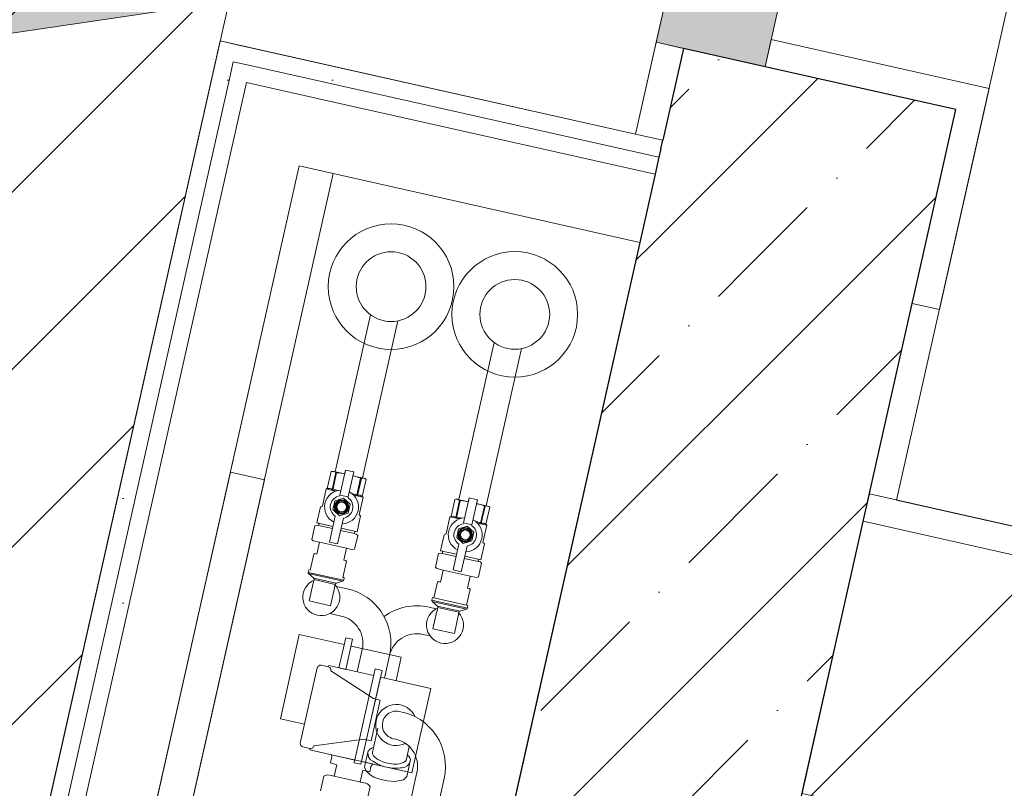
# Model space of a CAD drawing. Header units: millimetres. Extents: x -7145539 to 8272368, y 6117771 to 6337028.
# Tile 402 of 482: x -6837689 to -6836984, y 6136470 to 6137021. Entities that reach past the tile are written whole.
import ezdxf

# ---------------------------------------------------------------- set-up
doc = ezdxf.new("R2010")
doc.units = ezdxf.units.MM
doc.header["$MEASUREMENT"] = 0
for name, color, linetype in [('S - квартира_помещение.АР', 7, 'Continuous'), ('S - МОП.АР', 7, 'Continuous'), ('АР-Стены_внутренние_пилоны.АР', 7, 'Continuous'), ('АР-Стены_Перегородки_шахты_.АР', 7, 'Continuous')]:
    doc.layers.add(name, color=color, linetype=linetype)
for name, color, linetype, lineweight in [('АР-Стены_внутренние_пилоны.АР_Ном._пера__1', 7, 'Continuous', 15), ('АР-Стены_Перегородки_шахты_.АР_Ном._пера__1', 7, 'Continuous', 15), ('Двери Archicad_Ном._пера__120', 7, 'Continuous', 0), ('ИОС-Шахты и отверстия.АР_Ном._пера__1', 7, 'Continuous', 0), ('МГН.АР_Ном._пера__120', 7, 'Continuous', 0)]:
    doc.layers.add(name, color=color, linetype=linetype, lineweight=lineweight)
pattern_1 = [(0, (-6566190.34, 6562677.795), (0, 75), [0, -75])]
pattern_2 = [(45, (-6566190.34, 6562677.8), (-84.852814, 84.852814), []), (45, (-6566232.77, 6562720.22), (-84.852814, 84.852814), [90, -30, 0, -30])]
pattern_3 = [(45, (-6566190.34, 6563027.8), (-111.369318, 111.369318), [0, -105, 0, -157.5]), (110, (-6565840.34, 6563027.8), (148.001588, 53.868173), [0, -77, 0, -133])]

# ---------------------------------------------------------------- blocks, each defined once
blk = doc.blocks.new('Стена_86_6', base_point=(-7146937.07, 6136946.22))
at = {"layer": 'АР-Стены_Перегородки_шахты_.АР', "linetype": 'Continuous', "lineweight": 0, "true_color": 0x000000}
h = blk.add_hatch(dxfattribs=at)
h.set_pattern_fill('ШТУКАТУРКА__ГИПС_03_0006', color=18, style=0, pattern_type=2)
h.set_pattern_definition(pattern_1)
h.paths.add_polyline_path([(-7146974.89, 6137005.96), (-7146977.63, 6136993.76), (-7146965.44, 6136991.02)])
h = blk.add_hatch(dxfattribs=at)
h.set_pattern_fill('ШТУКАТУРКА__ГИПС_03_0006', color=18, style=0, pattern_type=2)
h.set_pattern_definition(pattern_1)
h.paths.add_polyline_path([(-7146962.7, 6137003.22), (-7146974.89, 6137005.96), (-7146965.44, 6136991.02)])
h = blk.add_hatch(dxfattribs=at)
h.set_pattern_fill('ШТУКАТУРКА__ГИПС_03_0006', color=18, style=0, pattern_type=2)
h.set_pattern_definition(pattern_1)
h.paths.add_polyline_path([(-7147154.43, 6136149.49), (-7146965.44, 6136991.02), (-7146977.63, 6136993.76), (-7147162.25, 6136171.75), (-7147159.98, 6136150.74)])
h = blk.add_hatch(dxfattribs=at)
h.set_pattern_fill('ШТУКАТУРКА__ГИПС_03_0006', color=18, style=0, pattern_type=2)
h.set_pattern_definition(pattern_1)
h.paths.add_polyline_path([(-7146968.18, 6136978.83), (-7146955.98, 6136976.09), (-7146965.44, 6136991.02)])
h = blk.add_hatch(dxfattribs=at)
h.set_pattern_fill('ШТУКАТУРКА__ГИПС_03_0006', color=18, style=0, pattern_type=2)
h.set_pattern_definition(pattern_1)
h.paths.add_polyline_path([(-7146953.24, 6136988.28), (-7146965.44, 6136991.02), (-7146955.98, 6136976.09)])
h = blk.add_hatch(dxfattribs=at)
h.set_pattern_fill('ШТУКАТУРКА__ГИПС_03_0006', color=18, style=0, pattern_type=2)
h.set_pattern_definition(pattern_1)
h.paths.add_polyline_path([(-7147154.43, 6136149.49), (-7147142.24, 6136146.75), (-7146955.98, 6136976.09), (-7146968.18, 6136978.83)])
h = blk.add_hatch(dxfattribs=at)
h.set_pattern_fill('ШТУКАТУРКА__ГИПС_03_0006', color=18, style=0, pattern_type=2)
h.set_pattern_definition(pattern_1)
h.paths.add_polyline_path([(-7147162.25, 6136171.75), (-7147166.63, 6136152.23), (-7147159.98, 6136150.74)])
at = {"layer": 'АР-Стены_внутренние_пилоны.АР_Ном._пера__1', "color": 7, "linetype": 'Continuous', "lineweight": 0}
blk.add_line((-7147166.63, 6136152.23), (-7147162.25, 6136171.75), dxfattribs=at)
at = {"layer": 'АР-Стены_внутренние_пилоны.АР_Ном._пера__1', "color": 7, "linetype": 'Continuous', "lineweight": 30}
blk.add_line((-7147166.63, 6136152.23), (-7147159.98, 6136150.74), dxfattribs=at)
at = {"layer": 'АР-Стены_Перегородки_шахты_.АР_Ном._пера__1', "color": 7, "linetype": 'Continuous', "lineweight": 0}
for p, q in [((-7146965.44, 6136991.02), (-7146968.18, 6136978.83)), ((-7146968.18, 6136978.83), (-7147154.43, 6136149.49)), ((-7146955.98, 6136976.09), (-7146966.94, 6136927.3)), ((-7146907.19, 6136965.13), (-7146955.98, 6136976.09)), ((-7146966.94, 6136927.3), (-7147142.24, 6136146.75))]:
    blk.add_line(p, q, dxfattribs=at)
at = {"layer": 'АР-Стены_Перегородки_шахты_.АР_Ном._пера__1', "color": 7, "linetype": 'Continuous', "lineweight": 30}
for p, q in [((-7147154.43, 6136149.49), (-7147159.98, 6136150.74)), ((-7147142.24, 6136146.75), (-7147154.43, 6136149.49)), ((-7147093.45, 6136135.8), (-7147142.24, 6136146.75))]:
    blk.add_line(p, q, dxfattribs=at)
at = {"layer": 'АР-Стены_Перегородки_шахты_.АР_Ном._пера__1', "color": 7, "linetype": 'Continuous', "lineweight": 0, "flags": 128}
for points in [[(-7146974.89, 6137005.96), (-7147162.25, 6136171.75)], [(-7146974.89, 6137005.96), (-7146962.7, 6137003.22)], [(-7147093.45, 6136135.8), (-7146918.15, 6136916.34)]]:
    blk.add_lwpolyline(points, dxfattribs=at)
blk = doc.blocks.new('Стена_114_6', base_point=(-7146571.17, 6136864.04))
at = {"layer": 'АР-Стены_внутренние_пилоны.АР', "linetype": 'Continuous', "lineweight": 0, "true_color": 0x000000}
h = blk.add_hatch(dxfattribs=at)
h.set_pattern_fill('ЖЕЛЕЗОБЕТОН__PROJECT__0006', color=18, style=0, pattern_type=2)
h.set_pattern_definition(pattern_2)
h.paths.add_polyline_path([(-7146660.52, 6136922.54), (-7146641.02, 6136918.16), (-7146659.16, 6136928.64)])
h = blk.add_hatch(dxfattribs=at)
h.set_pattern_fill('ЖЕЛЕЗОБЕТОН__PROJECT__0006', color=18, style=0, pattern_type=2)
h.set_pattern_definition(pattern_2)
h.paths.add_polyline_path([(-7146663.26, 6136910.34), (-7146604.73, 6136897.2), (-7146641.02, 6136918.16), (-7146660.52, 6136922.54)])
h = blk.add_hatch(dxfattribs=at)
h.set_pattern_fill('ЖЕЛЕЗОБЕТОН__PROJECT__0006', color=18, style=0, pattern_type=2)
h.set_pattern_definition(pattern_2)
h.paths.add_polyline_path([(-7146674.22, 6136861.56), (-7146479.08, 6136817.73), (-7146477.71, 6136823.83), (-7146604.73, 6136897.2), (-7146663.26, 6136910.34)])
h = blk.add_hatch(dxfattribs=at)
h.set_pattern_fill('ЖЕЛЕЗОБЕТОН__PROJECT__0006', color=18, style=0, pattern_type=2)
h.set_pattern_definition(pattern_2)
h.paths.add_polyline_path([(-7146654.39, 6136037.19), (-7146479.08, 6136817.73), (-7146674.22, 6136861.56), (-7146849.53, 6136081.01)])
at = {"layer": 'АР-Стены_внутренние_пилоны.АР_Ном._пера__1', "color": 7, "linetype": 'Continuous', "lineweight": 30, "flags": 128}
for points in [[(-7146674.22, 6136861.56), (-7146849.53, 6136081.01)], [(-7146654.39, 6136037.19), (-7146479.08, 6136817.73)]]:
    blk.add_lwpolyline(points, dxfattribs=at)
at = {"layer": 'АР-Стены_Перегородки_шахты_.АР_Ном._пера__1', "color": 7, "linetype": 'Continuous', "lineweight": 30}
for p, q in [((-7146659.16, 6136928.64), (-7146660.52, 6136922.54)), ((-7146660.52, 6136922.54), (-7146663.26, 6136910.34)), ((-7146663.26, 6136910.34), (-7146674.22, 6136861.56)), ((-7146479.08, 6136817.73), (-7146477.71, 6136823.83))]:
    blk.add_line(p, q, dxfattribs=at)
blk = doc.blocks.new('Стена_115_6', base_point=(-7146937.07, 6136946.22))
at = {"layer": 'АР-Стены_Перегородки_шахты_.АР', "linetype": 'Continuous', "lineweight": 0, "true_color": 0x000000}
h = blk.add_hatch(dxfattribs=at)
h.set_pattern_fill('ШТУКАТУРКА__ГИПС_03_0006', color=18, style=0, pattern_type=2)
h.set_pattern_definition(pattern_1)
h.paths.add_polyline_path([(-7146965.44, 6136991.02), (-7146660.53, 6136922.54), (-7146659.16, 6136928.64), (-7146677.3, 6136939.12), (-7146962.7, 6137003.22)])
h = blk.add_hatch(dxfattribs=at)
h.set_pattern_fill('ШТУКАТУРКА__ГИПС_03_0006', color=18, style=0, pattern_type=2)
h.set_pattern_definition(pattern_1)
h.paths.add_polyline_path([(-7146955.98, 6136976.09), (-7146663.27, 6136910.35), (-7146660.53, 6136922.54), (-7146953.24, 6136988.28)])
h = blk.add_hatch(dxfattribs=at)
h.set_pattern_fill('ШТУКАТУРКА__ГИПС_03_0006', color=18, style=0, pattern_type=2)
h.set_pattern_definition(pattern_1)
h.paths.add_polyline_path([(-7146677.3, 6136939.12), (-7146659.16, 6136928.64), (-7146657.79, 6136934.74)])
at = {"layer": 'АР-Стены_внутренние_пилоны.АР_Ном._пера__1', "color": 7, "linetype": 'Continuous', "lineweight": 0}
blk.add_line((-7146657.79, 6136934.74), (-7146677.3, 6136939.12), dxfattribs=at)
at = {"layer": 'АР-Стены_внутренние_пилоны.АР_Ном._пера__1', "color": 7, "linetype": 'Continuous', "lineweight": 30}
blk.add_line((-7146659.16, 6136928.64), (-7146657.79, 6136934.74), dxfattribs=at)
at = {"layer": 'АР-Стены_Перегородки_шахты_.АР_Ном._пера__1', "color": 7, "linetype": 'Continuous', "lineweight": 0}
for p, q in [((-7146953.24, 6136988.28), (-7146965.44, 6136991.02)), ((-7146660.53, 6136922.54), (-7146953.24, 6136988.28)), ((-7146907.19, 6136965.13), (-7146955.98, 6136976.09)), ((-7146663.27, 6136910.35), (-7146907.19, 6136965.13))]:
    blk.add_line(p, q, dxfattribs=at)
at = {"layer": 'АР-Стены_Перегородки_шахты_.АР_Ном._пера__1', "color": 7, "linetype": 'Continuous', "lineweight": 30}
for p, q in [((-7146659.16, 6136928.64), (-7146660.52, 6136922.54)), ((-7146660.52, 6136922.54), (-7146663.26, 6136910.34)), ((-7146663.26, 6136910.34), (-7146674.22, 6136861.56)), ((-7146479.08, 6136817.73), (-7146477.71, 6136823.83))]:
    blk.add_line(p, q, dxfattribs=at)
at = {"layer": 'АР-Стены_Перегородки_шахты_.АР_Ном._пера__1', "color": 7, "linetype": 'Continuous', "lineweight": 0, "flags": 128}
for points in [[(-7146677.3, 6136939.12), (-7146962.7, 6137003.22)], [(-7146918.15, 6136916.34), (-7146674.22, 6136861.56)], [(-7146479.08, 6136817.73), (-7146459.57, 6136813.35)]]:
    blk.add_lwpolyline(points, dxfattribs=at)
blk = doc.blocks.new('Стена_121_6', base_point=(-7146631.43, 6136595.74))
at = {"layer": 'АР-Стены_внутренние_пилоны.АР', "linetype": 'Continuous', "lineweight": 0, "true_color": 0x000000}
h = blk.add_hatch(dxfattribs=at)
h.set_pattern_fill('ШТУКАТУРКА__ГИПС_01_0006', color=18, style=0, pattern_type=2)
h.set_pattern_definition(pattern_3)
h.paths.add_polyline_path([(-7145973.22, 6136560.65), (-7146509.76, 6136681.16), (-7146514.14, 6136661.64), (-7145995.34, 6136545.12)])
h = blk.add_hatch(dxfattribs=at)
h.set_pattern_fill('БЛОКИ_БЕТОННЫЕ_ЭФФЕКТИВН_7F', color=18, style=0, pattern_type=2)
h.set_pattern_definition([(45, (-6566190.34, 6562677.8), (-127.279217, 127.279217), [])])
h.paths.add_polyline_path([(-7146514.14, 6136661.64), (-7146557.97, 6136466.5), (-7146216.56, 6136389.83), (-7146172.74, 6136584.97)])
h = blk.add_hatch(dxfattribs=at)
h.set_pattern_fill('ШТУКАТУРКА__ГИПС_01_0006', color=18, style=0, pattern_type=2)
h.set_pattern_definition(pattern_3)
h.paths.add_polyline_path([(-7145995.34, 6136545.12), (-7145977.6, 6136541.14), (-7145973.22, 6136560.65)])
at = {"layer": 'АР-Стены_внутренние_пилоны.АР_Ном._пера__1', "color": 7, "linetype": 'Continuous', "lineweight": 15}
for p, q in [((-7146172.74, 6136584.97), (-7146514.14, 6136661.64)), ((-7145995.34, 6136545.12), (-7146172.74, 6136584.97)), ((-7145977.6, 6136541.14), (-7145995.34, 6136545.12))]:
    blk.add_line(p, q, dxfattribs=at)
at = {"layer": 'АР-Стены_внутренние_пилоны.АР_Ном._пера__1', "color": 7, "linetype": 'Continuous', "lineweight": 0, "flags": 128}
for points in [[(-7146509.76, 6136681.16), (-7146514.14, 6136661.64)], [(-7145973.22, 6136560.65), (-7146509.76, 6136681.16)], [(-7145973.22, 6136560.65), (-7145977.6, 6136541.14)]]:
    blk.add_lwpolyline(points, dxfattribs=at)
at = {"layer": 'АР-Стены_внутренние_пилоны.АР_Ном._пера__1', "color": 7, "linetype": 'Continuous', "lineweight": 15, "flags": 128}
for points in [[(-7146514.14, 6136661.64), (-7146557.97, 6136466.5)], [(-7146557.97, 6136466.5), (-7146216.56, 6136389.83)]]:
    blk.add_lwpolyline(points, dxfattribs=at)
blk = doc.blocks.new('Металлическая Дверь 23[28]_6', base_point=(-6566190.34, 6562677.79))
at = {"layer": 'Двери Archicad_Ном._пера__120', "linetype": 'Continuous', "lineweight": 0, "true_color": 0xffffff}
for points in [[(-7147525.26, 6136951.82), (-7146644.98, 6137083.04), (-7146650.88, 6137122.6), (-7147531.16, 6136991.39)], [(-7146584.46, 6136987.45), (-7146566.93, 6137065.51), (-7146605.96, 6137074.27), (-7146644.98, 6137083.04), (-7146662.51, 6137004.98)]]:
    blk.add_hatch(color=7, dxfattribs=at).paths.add_polyline_path(points)
at = {"layer": 'Двери Archicad_Ном._пера__120', "color": 7, "linetype": 'Continuous', "lineweight": 0}
for p, q in [((-7147525.26, 6136951.82), (-7146644.98, 6137083.04)), ((-7146662.51, 6137004.98), (-7146644.98, 6137083.04)), ((-7146566.93, 6137065.51), (-7146584.46, 6136987.45)), ((-7146584.46, 6136987.45), (-7146662.51, 6137004.98)), ((-7146643, 6137000.6), (-7146662.51, 6137004.98)), ((-7146643, 6137000.6), (-7146662.51, 6137004.98)), ((-7146580.08, 6137006.96), (-7146423.96, 6136971.9)), ((-7146584.46, 6136987.45), (-7146643, 6137000.6)), ((-7146584.46, 6136987.45), (-7146643, 6137000.6)), ((-7146428.35, 6136952.39), (-7146423.96, 6136971.9))]:
    blk.add_line(p, q, dxfattribs=at)
blk.add_arc((-7146644.98, 6137083.04), 890, 77.34238, 188.47796, dxfattribs=at)
blk = doc.blocks.new('Стена_158_6', base_point=(-7146274.24, 6138186.22))
at = {"layer": 'АР-Стены_внутренние_пилоны.АР', "linetype": 'Continuous', "lineweight": 0, "true_color": 0x000000}
h = blk.add_hatch(dxfattribs=at)
h.set_pattern_fill('ШТУКАТУРКА__ГИПС_01_0006', color=18, style=0, pattern_type=2)
h.set_pattern_definition(pattern_3)
h.paths.add_polyline_path([(-7146662.51, 6137004.98), (-7146677.3, 6136939.12), (-7146657.79, 6136934.74), (-7146643, 6137000.6)])
h = blk.add_hatch(dxfattribs=at)
h.set_pattern_fill('ШТУКАТУРКА__ГИПС_01_0006', color=18, style=0, pattern_type=2)
h.set_pattern_definition(pattern_3)
h.paths.add_polyline_path([(-7146423.96, 6136971.9), (-7146580.08, 6137006.96), (-7146584.46, 6136987.45), (-7146447.86, 6136956.77), (-7146428.35, 6136952.39)])
h = blk.add_hatch(dxfattribs=at)
h.set_pattern_fill('ЖЕЛЕЗОБЕТОН__PROJECT__0006', color=18, style=0, pattern_type=2)
h.set_pattern_definition(pattern_2)
h.paths.add_polyline_path([(-7146643, 6137000.6), (-7146659.16, 6136928.64), (-7146477.72, 6136823.83), (-7146447.86, 6136956.77), (-7146584.46, 6136987.45)])
h = blk.add_hatch(dxfattribs=at)
h.set_pattern_fill('ШТУКАТУРКА__ГИПС_01_0006', color=18, style=0, pattern_type=2)
h.set_pattern_definition(pattern_3)
h.paths.add_polyline_path([(-7146477.72, 6136823.83), (-7146459.57, 6136813.35), (-7146428.35, 6136952.39), (-7146447.86, 6136956.77)])
at = {"layer": 'АР-Стены_внутренние_пилоны.АР_Ном._пера__1', "color": 7, "linetype": 'Continuous', "lineweight": 0}
for p, q in [((-7146643, 6137000.6), (-7146662.51, 6137004.98)), ((-7146584.46, 6136987.45), (-7146580.08, 6137006.96)), ((-7146580.08, 6137006.96), (-7146423.96, 6136971.9)), ((-7146428.35, 6136952.39), (-7146423.96, 6136971.9)), ((-7146657.79, 6136934.74), (-7146677.3, 6136939.12))]:
    blk.add_line(p, q, dxfattribs=at)
at = {"layer": 'АР-Стены_внутренние_пилоны.АР_Ном._пера__1', "color": 7, "linetype": 'Continuous', "lineweight": 30}
for p, q in [((-7146643, 6137000.6), (-7146657.79, 6136934.74)), ((-7146584.46, 6136987.45), (-7146643, 6137000.6)), ((-7146447.86, 6136956.77), (-7146584.46, 6136987.45)), ((-7146477.72, 6136823.83), (-7146447.86, 6136956.77)), ((-7146659.16, 6136928.64), (-7146657.79, 6136934.74))]:
    blk.add_line(p, q, dxfattribs=at)
at = {"layer": 'АР-Стены_внутренние_пилоны.АР_Ном._пера__1', "color": 7, "linetype": 'Continuous', "lineweight": 0, "flags": 128}
for points in [[(-7146662.51, 6137004.98), (-7146677.3, 6136939.12)], [(-7146459.57, 6136813.35), (-7146428.35, 6136952.39)]]:
    blk.add_lwpolyline(points, dxfattribs=at)
at = {"layer": 'Двери Archicad_Ном._пера__120', "color": 7, "linetype": 'Continuous', "lineweight": 0}
blk.add_blockref('Металлическая Дверь 23[28]_6', (-6566190.34, 6562677.79), dxfattribs=at)

msp = doc.modelspace()

# ---------------------------------------------------------------- hatches: boundary and pattern name
at = {"layer": 'МГН.АР_Ном._пера__120', "linetype": 'Continuous', "lineweight": 0}
h = msp.add_hatch(dxfattribs=at)
h.set_pattern_fill('FACE_BRICK_0006', style=0, pattern_type=2)
h.set_pattern_definition([(45, (-6256761.35, 6562677.795), (-63.639609, 63.639609), [])])
h.paths.add_polyline_path([(-6837338.83, 6137927.97), (-6837733.26, 6136171.73), (-6839684.65, 6136609.98), (-6839290.22, 6138366.22)])

# ---------------------------------------------------------------- linework, layer by layer
at = {"layer": 'S - квартира_помещение.АР', "color": 254, "linetype": 'Continuous', "lineweight": 0, "true_color": 0xd8d8d8, "flags": 128}
msp.add_lwpolyline([(-6836754.46, 6138042.84), (-6837061.25, 6136676.77), (-6833675.06, 6135916.28), (-6833379.27, 6137233.33), (-6832915.79, 6139297.05), (-6833989.27, 6139538.14), (-6834310.27, 6138108.8), (-6835940.07, 6138474.82), (-6836071.54, 6137889.47)], close=True, dxfattribs=at)
at = {"layer": 'S - МОП.АР', "color": 254, "linetype": 'Continuous', "lineweight": 0, "true_color": 0xdadada, "flags": 128}
msp.add_lwpolyline([(-6836953.65, 6138251.18), (-6840866.05, 6139130.55), (-6841006.67, 6138504.92), (-6847319.02, 6139923.65), (-6847660.92, 6138401.33), (-6837733.25, 6136171.75), (-6837545.9, 6137005.95), (-6837248.31, 6136939.12)], close=True, dxfattribs=at)
at = {"layer": 'ИОС-Шахты и отверстия.АР_Ном._пера__1', "color": 7, "linetype": 'Continuous', "lineweight": 0}
for p, q in [((-6837489.16, 6136916.34), (-6837664.46, 6136135.79)), ((-6837245.23, 6136861.56), (-6837489.16, 6136916.34)), ((-6837464.77, 6136910.87), (-6837640.07, 6136130.31)), ((-6837420.54, 6136081.01), (-6837245.23, 6136861.56)), ((-6837438.14, 6136809.64), (-6837463.42, 6136697.07)), ((-6837418.63, 6136805.26), (-6837443.91, 6136692.69)), ((-6837349.53, 6136789.74), (-6837374.83, 6136677.09)), ((-6837330.01, 6136785.35), (-6837355.31, 6136672.71)), ((-6837476.52, 6136660.48), (-6837465.04, 6136657.91)), ((-6837475.34, 6136658.52), (-6837465.41, 6136656.29)), ((-6837459.55, 6136654.98), (-6837449.62, 6136652.75)), ((-6837459.19, 6136656.59), (-6837447.71, 6136654.01)), ((-6837455.32, 6136642.24), (-6837474.68, 6136646.59)), ((-6837387.92, 6136640.5), (-6837376.44, 6136637.92)), ((-6837386.74, 6136638.54), (-6837376.8, 6136636.31)), ((-6837370.95, 6136635), (-6837361.02, 6136632.76)), ((-6837370.59, 6136636.61), (-6837359.11, 6136634.03)), ((-6837457.33, 6136619.25), (-6837482.7, 6136624.94)), ((-6837482.43, 6136624.07), (-6837457.95, 6136618.58)), ((-6837366.72, 6136622.26), (-6837386.08, 6136626.61)), ((-6837462.69, 6136617.1), (-6837478.78, 6136620.71)), ((-6837478.49, 6136619.76), (-6837463.37, 6136616.36)), ((-6837368.73, 6136599.26), (-6837394.1, 6136604.96)), ((-6837393.83, 6136604.09), (-6837369.35, 6136598.59)), ((-6837393.67, 6136606.89), (-6837368.3, 6136601.19)), ((-6837374.08, 6136597.11), (-6837390.18, 6136600.73)), ((-6837389.89, 6136599.77), (-6837374.77, 6136596.38)), ((-6837434.65, 6136555.8), (-6837449.77, 6136488.47)), ((-6837444.92, 6136487.38), (-6837429.8, 6136554.71)), ((-6837429.8, 6136554.71), (-6837434.65, 6136555.8)), ((-6837436.79, 6136496.12), (-6837432.94, 6136513.26)), ((-6837410.34, 6136500.1), (-6837412.35, 6136491.12)), ((-6837449.77, 6136488.47), (-6837444.92, 6136487.38)), ((-6837409.63, 6136489.49), (-6837412.07, 6136478.61)), ((-6837417.03, 6136427.48), (-6837404.9, 6136481.47)), ((-6837397.53, 6136423.1), (-6837385.41, 6136477.08))]:
    msp.add_line(p, q, dxfattribs=at)
for points in [[(-6837514.07, 6136691.33), (-6837590.76, 6136349.84), (-6837615.16, 6136355.32), (-6837538.46, 6136696.81)], [(-6837457.43, 6136678.11), (-6837452.7, 6136673.76), (-6837454.11, 6136667.49), (-6837460.25, 6136665.57), (-6837464.98, 6136669.93), (-6837463.57, 6136676.2)], [(-6837368.83, 6136658.13), (-6837364.1, 6136653.78), (-6837365.51, 6136647.5), (-6837371.65, 6136645.59), (-6837376.37, 6136649.94), (-6837374.97, 6136656.22)], [(-6837455.84, 6136555.43), (-6837450.99, 6136577.02), (-6837455.84, 6136578.11), (-6837460.69, 6136556.52)], [(-6837408.4, 6136481.27), (-6837394.82, 6136541.73), (-6837430.89, 6136549.83), (-6837444.47, 6136489.37)]]:
    msp.add_lwpolyline(points, close=True, dxfattribs=at)
for points in [[(-6837474.68, 6136646.59), (-6837479.2, 6136647.6), (-6837480.23, 6136648.56), (-6837478.02, 6136658.41), (-6837476.68, 6136658.82), (-6837475.34, 6136658.52), (-6837474.98, 6136660.14), (-6837476.52, 6136660.48), (-6837473.97, 6136671.84), (-6837472.65, 6136672.25), (-6837472.36, 6136673.53), (-6837472.37, 6136673.54), (-6837469.84, 6136684.76), (-6837469.04, 6136685.01), (-6837466.3, 6136697.23), (-6837465.39, 6136697.52), (-6837456.59, 6136695.54), (-6837455.96, 6136698.33), (-6837450.11, 6136697.02), (-6837450.74, 6136694.22), (-6837441.94, 6136692.25), (-6837441.24, 6136691.6), (-6837443.99, 6136679.38), (-6837443.37, 6136678.82), (-6837446.18, 6136666.31), (-6837445.16, 6136665.37), (-6837447.71, 6136654.01), (-6837449.25, 6136654.36), (-6837449.62, 6136652.75), (-6837448.28, 6136652.45), (-6837447.24, 6136651.49), (-6837449.46, 6136641.64), (-6837450.8, 6136641.22), (-6837455.32, 6136642.24)], [(-6837462.88, 6136696.46), (-6837465.62, 6136684.24), (-6837465.11, 6136684.13)], [(-6837462.37, 6136696.35), (-6837465.11, 6136684.13)], [(-6837450.11, 6136697.02), (-6837454.13, 6136679.1), (-6837459.99, 6136680.41), (-6837455.96, 6136698.33)], [(-6837445.17, 6136692.49), (-6837447.91, 6136680.27)], [(-6837444.66, 6136692.37), (-6837447.4, 6136680.15), (-6837447.91, 6136680.27)], [(-6837469.84, 6136684.76), (-6837463.07, 6136683.24)], [(-6837443.37, 6136678.82), (-6837450.14, 6136680.34)], [(-6837386.08, 6136626.61), (-6837390.6, 6136627.62), (-6837391.63, 6136628.57), (-6837389.42, 6136638.42), (-6837388.08, 6136638.84), (-6837386.74, 6136638.54), (-6837386.38, 6136640.15), (-6837387.92, 6136640.5), (-6837385.37, 6136651.86), (-6837384.05, 6136652.27), (-6837383.76, 6136653.55), (-6837381.24, 6136664.78), (-6837380.44, 6136665.03), (-6837377.7, 6136677.25), (-6837376.79, 6136677.53), (-6837367.99, 6136675.56), (-6837367.36, 6136678.35), (-6837361.51, 6136677.04), (-6837362.14, 6136674.24), (-6837353.34, 6136672.27), (-6837352.64, 6136671.62), (-6837355.38, 6136659.4), (-6837354.77, 6136658.83), (-6837357.58, 6136646.32), (-6837356.56, 6136645.39), (-6837359.11, 6136634.03), (-6837360.65, 6136634.38), (-6837361.02, 6136632.76), (-6837359.67, 6136632.46), (-6837358.64, 6136631.51), (-6837360.86, 6136621.66), (-6837362.19, 6136621.24), (-6837366.72, 6136622.26)], [(-6837374.28, 6136676.48), (-6837377.02, 6136664.26), (-6837376.51, 6136664.15)], [(-6837373.77, 6136676.37), (-6837376.51, 6136664.15)], [(-6837361.51, 6136677.04), (-6837365.53, 6136659.12), (-6837371.39, 6136660.43), (-6837367.36, 6136678.35)], [(-6837356.57, 6136672.5), (-6837359.31, 6136660.28)], [(-6837356.06, 6136672.39), (-6837358.8, 6136660.17), (-6837359.31, 6136660.28)], [(-6837457.56, 6136663.83), (-6837461.71, 6136645.35), (-6837467.57, 6136646.67), (-6837463.42, 6136665.15)], [(-6837381.24, 6136664.78), (-6837374.47, 6136663.26)], [(-6837354.77, 6136658.83), (-6837361.53, 6136660.35)], [(-6837368.96, 6136643.85), (-6837373.11, 6136625.37), (-6837378.97, 6136626.68), (-6837374.82, 6136645.16)], [(-6837456.94, 6136573.24), (-6837489.09, 6136580.46), (-6837502.68, 6136519.96), (-6837485.37, 6136516.09)], [(-6837419.8, 6136547.34), (-6837416.05, 6136564.05), (-6837452.08, 6136572.15)], [(-6837435.75, 6136550.92), (-6837467.9, 6136558.14), (-6837468.09, 6136557.13)], [(-6837449.33, 6136490.43), (-6837481.49, 6136497.65), (-6837481.23, 6136498.64)], [(-6837412.07, 6136478.61), (-6837414.53, 6136476.25), (-6837420.64, 6136475), (-6837426.24, 6136475.46), (-6837431.33, 6136476.6), (-6837435.81, 6136478.19), (-6837438.38, 6136479.86), (-6837441.25, 6136482.7), (-6837442.34, 6136485.32), (-6837439.7, 6136497.05)], [(-6837441.74, 6136473.77), (-6837467.57, 6136479.57)]]:
    msp.add_lwpolyline(points, dxfattribs=at)
for points in [[(-6837466.3, 6136697.23, -0.267304), (-6837462.88, 6136696.46), (-6837462.37, 6136696.35, -0.075295), (-6837456.61, 6136695.48)], [(-6837441.24, 6136691.6, 0.267304), (-6837444.66, 6136692.37), (-6837445.17, 6136692.49, 0.075295), (-6837450.75, 6136694.16)], [(-6837465.62, 6136684.24, 0.267236), (-6837469.04, 6136685.01), (-6837469.84, 6136684.76)], [(-6837465.11, 6136684.13, -0.049494), (-6837461.27, 6136683.76)], [(-6837447.91, 6136680.27, 0.049494), (-6837451.55, 6136681.58)], [(-6837447.4, 6136680.15, -0.267236), (-6837443.99, 6136679.38), (-6837443.37, 6136678.82)], [(-6837377.7, 6136677.25, -0.267304), (-6837374.28, 6136676.48), (-6837373.77, 6136676.37, -0.075295), (-6837368, 6136675.5)], [(-6837352.64, 6136671.62, 0.267304), (-6837356.06, 6136672.39), (-6837356.57, 6136672.5, 0.075295), (-6837362.15, 6136674.18)], [(-6837377.02, 6136664.26, 0.267236), (-6837380.44, 6136665.03), (-6837381.24, 6136664.78)], [(-6837376.51, 6136664.15, -0.049494), (-6837372.67, 6136663.78)], [(-6837359.31, 6136660.28, 0.049494), (-6837362.95, 6136661.59)], [(-6837358.8, 6136660.17, -0.267236), (-6837355.38, 6136659.4), (-6837354.77, 6136658.83)], [(-6837424.47, 6136565.37, 0.414214), (-6837454.73, 6136613.16), (-6837462.67, 6136614.94)], [(-6837467.22, 6136595.47), (-6837459.11, 6136593.65, -0.414214), (-6837443.98, 6136569.75), (-6837447.61, 6136553.58)], [(-6837391.02, 6136598.85), (-6837396.17, 6136600.01, 0.215316), (-6837428.42, 6136593.36)], [(-6837395.4, 6136579.34), (-6837400.56, 6136580.5, 0.413714), (-6837424.47, 6136565.37), (-6837428.1, 6136549.2)], [(-6837411.73, 6136493.87, -0.34341), (-6837409.63, 6136489.49, -0.314934), (-6837415.42, 6136484.93, -0.105408), (-6837426.46, 6136485.27, -0.106561), (-6837436.39, 6136489.54, -0.321167), (-6837439.95, 6136495.93, -0.287384), (-6837436.11, 6136499.35)], [(-6837440.81, 6136460.78), (-6837438.41, 6136471.48, 0.222648), (-6837442.84, 6136474.01), (-6837445.48, 6136474.61), (-6837443.51, 6136483.13), (-6837438.66, 6136482.04), (-6837437.82, 6136485.76), (-6837436.74, 6136487.22), (-6837436.66, 6136487.61), (-6837466.05, 6136494.18), (-6837465.69, 6136492.89), (-6837466.71, 6136488.34), (-6837462.25, 6136487.04), (-6837464.11, 6136478.79), (-6837467.57, 6136479.57, 0.1886), (-6837471.56, 6136478.93), (-6837473.97, 6136468.22, 0.1886)]]:
    msp.add_lwpolyline(points, format="xyb", dxfattribs=at)
for points in [[(-6837455.32, 6136642.24), (-6837457.24, 6136633.68), (-6837455.74, 6136633.35), (-6837455.33, 6136632.71), (-6837457.88, 6136621.39), (-6837456.9, 6136621.17), (-6837457.33, 6136619.25, -0.267016), (-6837457.95, 6136618.58), (-6837462.69, 6136617.1, 0.26843), (-6837463.37, 6136616.36), (-6837463.94, 6136613.78), (-6837463.8, 6136613.74), (-6837466.65, 6136601.06), (-6837482.06, 6136604.52), (-6837479.21, 6136617.21), (-6837479.07, 6136617.17), (-6837478.49, 6136619.76, 0.274926), (-6837478.78, 6136620.71), (-6837482.43, 6136624.07, -0.267949), (-6837482.7, 6136624.94), (-6837482.27, 6136626.87), (-6837481.29, 6136626.65), (-6837478.75, 6136637.97), (-6837478.12, 6136638.37), (-6837476.6, 6136638.03), (-6837474.68, 6136646.59)], [(-6837366.72, 6136622.26), (-6837368.64, 6136613.7), (-6837367.14, 6136613.36), (-6837366.73, 6136612.73), (-6837369.28, 6136601.41), (-6837368.3, 6136601.19), (-6837368.73, 6136599.26, -0.267016), (-6837369.35, 6136598.59), (-6837374.08, 6136597.11, 0.26843), (-6837374.77, 6136596.38), (-6837375.34, 6136593.79), (-6837375.2, 6136593.76), (-6837378.04, 6136581.08), (-6837393.46, 6136584.54), (-6837390.61, 6136597.22), (-6837390.47, 6136597.19), (-6837389.89, 6136599.77, 0.274926), (-6837390.18, 6136600.73), (-6837393.83, 6136604.09, -0.267949), (-6837394.1, 6136604.96), (-6837393.67, 6136606.89), (-6837392.69, 6136606.67), (-6837390.15, 6136617.99), (-6837389.52, 6136618.39), (-6837388, 6136618.05), (-6837386.08, 6136626.61)], [(-6837437.71, 6136504.25), (-6837431.15, 6136533.45), (-6837436.03, 6136534.55), (-6837466.58, 6136554.25, 0.368919), (-6837468.09, 6136557.13), (-6837473.35, 6136558.34, 0.414214), (-6837476.33, 6136556.45), (-6837488.44, 6136502.39, 0.368919), (-6837486.49, 6136499.8), (-6837481.62, 6136498.7, 0.414214), (-6837478.63, 6136500.59), (-6837442.59, 6136505.34)]]:
    msp.add_lwpolyline(points, format="xyb", close=True, dxfattribs=at)
for centre, radius in [((-6837423.36, 6136829.8), 45), ((-6837423.36, 6136829.8), 25), ((-6837334.75, 6136809.9), 45), ((-6837334.75, 6136809.9), 25), ((-6837458.84, 6136671.84), 5.2), ((-6837458.84, 6136671.84), 4.7), ((-6837458.84, 6136671.84), 4), ((-6837458.84, 6136671.84), 3.5), ((-6837370.24, 6136651.86), 5.2), ((-6837370.24, 6136651.86), 4.7), ((-6837370.24, 6136651.86), 4), ((-6837370.24, 6136651.86), 3.5)]:
    msp.add_circle(centre, radius, dxfattribs=at)
for centre, radius, start, end in [((-6837458.84, 6136671.84), 12.16, 91.62394, 243.06024), ((-6837458.84, 6136671.84), 12.16, 271.62394, 63.06024), ((-6837458.84, 6136671.84), 8.11, 99.05016, 235.63401), ((-6837458.84, 6136671.84), 8.11, 279.05016, 55.63401), ((-6837370.24, 6136651.86), 12.16, 91.62394, 243.06024), ((-6837370.24, 6136651.86), 8.11, 99.05016, 235.63401), ((-6837370.24, 6136651.86), 12.16, 271.62394, 63.06024), ((-6837370.24, 6136651.86), 8.11, 279.05016, 55.63401), ((-6837473.37, 6136607.18), 13.26, 113.11971, 41.56447), ((-6837384.77, 6136587.2), 13.26, 113.11971, 41.56447), ((-6837419.67, 6136515.53), 14.75, 23.64131, 296.53291), ((-6837419.67, 6136515.53), 9.96, 77.32346, 257.34388), ((-6837424.22, 6136485.99), 39.83, 347.06745, 80.25729), ((-6837424.34, 6136485.91), 19.93, 347.13148, 82.91565), ((-6837432.06, 6136496.29), 4.74, 182.04667, 228.01373), ((-6837426.49, 6136501.35), 12.24, 224.49137, 238.75381), ((-6837421.16, 6136510.23), 22.6, 238.87451, 258.08847), ((-6837415.93, 6136492.12), 3.72, 293.18715, 344.45953), ((-6837420.33, 6136512.17), 24.67, 257.13837, 269.99688), ((-6837419.88, 6136500.23), 12.74, 267.95766, 295.16763)]:
    msp.add_arc(centre, radius, start, end, dxfattribs=at)
at = {"layer": 'МГН.АР_Ном._пера__120', "color": 7, "linetype": 'Continuous', "lineweight": 0, "flags": 128}
msp.add_lwpolyline([(-6837338.83, 6137927.97), (-6837733.26, 6136171.73), (-6839684.65, 6136609.98), (-6839290.22, 6138366.22)], close=True, dxfattribs=at)

# ---------------------------------------------------------------- block references
at = {"layer": 'АР-Стены_внутренние_пилоны.АР', "color": 7, "lineweight": 0}
for name, p in [('Стена_158_6', (-6836845.25, 6138186.22)), ('Стена_114_6', (-6837142.18, 6136864.04)), ('Стена_121_6', (-6837202.44, 6136595.74))]:
    msp.add_blockref(name, p, dxfattribs=at)
at = {"layer": 'АР-Стены_Перегородки_шахты_.АР', "color": 7, "lineweight": 0}
for name in ['Стена_86_6', 'Стена_115_6']:
    msp.add_blockref(name, (-6837508.07, 6136946.22), dxfattribs=at)

doc.saveas('drawing.dxf')
